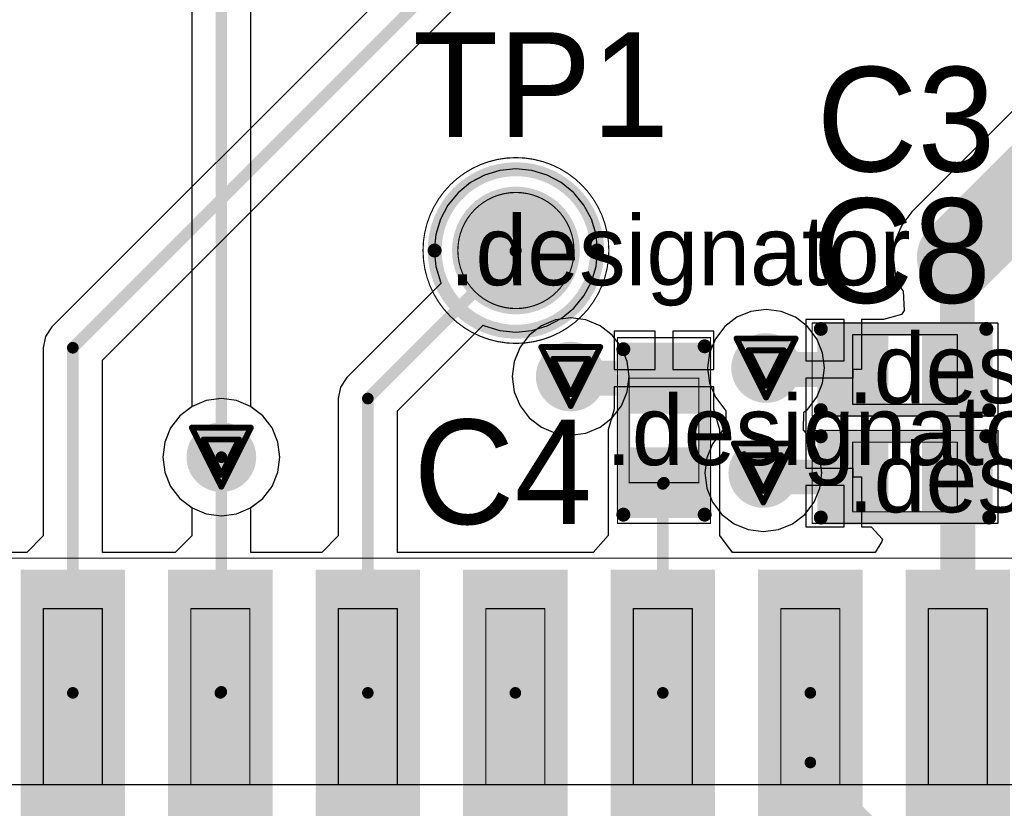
# Model space of a CAD drawing. Header units: millimetres. Extents: x 138 to 555, y 26 to 334.
# Tile 689 of 713: x 312.15 to 320.63, y 300.83 to 307.62. Entities that reach past the tile are written whole.
import ezdxf

# ---------------------------------------------------------------- set-up
doc = ezdxf.new("R2010")
doc.units = ezdxf.units.MM
for name, color, linetype in [('BottomLayer', 5, 'Continuous'), ('DrillDrawing', 1, 'Continuous'), ('Mechanical20', 56, 'Continuous'), ('Mechanical27', 56, 'Continuous'), ('MidLayer1', 16, 'Continuous'), ('MidLayer2', 76, 'Continuous'), ('MidLayer3', 90, 'Continuous'), ('MidLayer4', 156, 'Continuous'), ('MultiLayer', 9, 'Continuous'), ('TopLayer', 1, 'Continuous'), ('TopOverlay', 2, 'Continuous'), ('TopPaste', 8, 'Continuous'), ('TopSolder', 216, 'Continuous'), ('ViaHoleLayer', 16, 'Continuous')]:
    doc.layers.add(name, color=color, linetype=linetype)

# ---------------------------------------------------------------- blocks, each defined once
blk = doc.blocks.new('TP_SMD_1MM_550')
at = {"layer": 'Mechanical20'}
for points, const_width in [([(0.8, 0, 1), (-0.8, 0, 1)], 0.01), ([(-0.8025, 0, 1), (-0.7975, 0, 1)], 0.005), ([(0.7975, 0, 1), (0.8025, 0, 1)], 0.005)]:
    blk.add_lwpolyline(points, format="xyb", close=True, dxfattribs=dict(at, const_width=const_width))
at = {"layer": 'Mechanical27'}
for points, const_width in [([(0.5, 0, 1), (-0.5, 0, 1)], 0.01), ([(-0.5025, 0, 1), (-0.4975, 0, 1)], 0.005), ([(0.4975, 0, 1), (0.5025, 0, 1)], 0.005)]:
    blk.add_lwpolyline(points, format="xyb", close=True, dxfattribs=dict(at, const_width=const_width))
at = {"layer": 'TopLayer', "const_width": 0.5}
blk.add_lwpolyline([(-0.25, 0, 1), (0.25, 0, 1)], format="xyb", close=True, dxfattribs=at)
at = {"layer": 'TopOverlay'}
for points, const_width in [([(0.7, 0, 1), (-0.7, 0, 1)], 0.12), ([(-0.73, 0, 1), (-0.67, 0, 1)], 0.06), ([(0.67, 0, 1), (0.73, 0, 1)], 0.06)]:
    blk.add_lwpolyline(points, format="xyb", close=True, dxfattribs=dict(at, const_width=const_width))
at = {"layer": 'TopPaste', "const_width": 0.5}
blk.add_lwpolyline([(-0.25, 0, 1), (0.25, 0, 1)], format="xyb", close=True, dxfattribs=at)
at = {"layer": 'TopSolder', "const_width": 0.55}
blk.add_lwpolyline([(-0.275, 0, 1), (0.275, 0, 1)], format="xyb", close=True, dxfattribs=at)
blk = doc.blocks.new('C0402_829')
at = {"layer": 'Mechanical20', "const_width": 0.01}
for points in [[(-0.8, 0.4), (0.8, 0.4)], [(-0.8, 0.4), (-0.8, -0.4)], [(0.8, 0.4), (0.8, -0.4)], [(-0.8, -0.4), (0.8, -0.4)]]:
    blk.add_lwpolyline(points, dxfattribs=at)
at = {"layer": 'Mechanical20', "const_width": 0.005}
for points in [[(-0.8025, 0.4, 1), (-0.7975, 0.4, 1)], [(-0.8025, 0.4, 1), (-0.7975, 0.4, 1)], [(0.7975, 0.4, 1), (0.8025, 0.4, 1)], [(0.7975, 0.4, 1), (0.8025, 0.4, 1)], [(-0.8025, -0.4, 1), (-0.7975, -0.4, 1)], [(-0.8025, -0.4, 1), (-0.7975, -0.4, 1)], [(0.7975, -0.4, 1), (0.8025, -0.4, 1)], [(0.7975, -0.4, 1), (0.8025, -0.4, 1)]]:
    blk.add_lwpolyline(points, format="xyb", close=True, dxfattribs=at)
at = {"layer": 'Mechanical27', "const_width": 0.01}
for points in [[(-0.45, 0.3), (0.45, 0.3)], [(-0.45, 0.3), (-0.45, -0.3)], [(0.45, 0.3), (0.45, -0.3)], [(-0.45, -0.3), (0.45, -0.3)]]:
    blk.add_lwpolyline(points, dxfattribs=at)
at = {"layer": 'Mechanical27', "const_width": 0.005}
for points in [[(-0.4525, 0.3, 1), (-0.4475, 0.3, 1)], [(-0.4525, 0.3, 1), (-0.4475, 0.3, 1)], [(0.4475, 0.3, 1), (0.4525, 0.3, 1)], [(0.4475, 0.3, 1), (0.4525, 0.3, 1)], [(-0.4525, -0.3, 1), (-0.4475, -0.3, 1)], [(-0.4525, -0.3, 1), (-0.4475, -0.3, 1)], [(0.4475, -0.3, 1), (0.4525, -0.3, 1)], [(0.4475, -0.3, 1), (0.4525, -0.3, 1)]]:
    blk.add_lwpolyline(points, format="xyb", close=True, dxfattribs=at)
at = {"layer": 'TopLayer'}
for points in [[(-0.195, -0.28), (-0.195, 0.28), (-0.705, -0.28), (-0.705, 0.28)], [(0.705, -0.28), (0.705, 0.28), (0.195, -0.28), (0.195, 0.28)]]:
    blk.add_solid(points, dxfattribs=at)
at = {"layer": 'TopOverlay', "const_width": 0.12}
for points in [[(-0.725, 0.35), (0.7, 0.35)], [(-0.725, -0.35), (0.725, -0.35)]]:
    blk.add_lwpolyline(points, dxfattribs=at)
at = {"layer": 'TopOverlay', "const_width": 0.06}
for points in [[(-0.755, 0.35, 1), (-0.695, 0.35, 1)], [(0.67, 0.35, 1), (0.73, 0.35, 1)], [(-0.755, -0.35, 1), (-0.695, -0.35, 1)], [(0.695, -0.35, 1), (0.755, -0.35, 1)]]:
    blk.add_lwpolyline(points, format="xyb", close=True, dxfattribs=at)
at = {"layer": 'TopPaste'}
for points in [[(-0.195, -0.28), (-0.195, 0.28), (-0.705, -0.28), (-0.705, 0.28)], [(0.705, -0.28), (0.705, 0.28), (0.195, -0.28), (0.195, 0.28)]]:
    blk.add_solid(points, dxfattribs=at)
at = {"layer": 'TopSolder'}
for points in [[(-0.145, -0.33), (-0.145, 0.33), (-0.755, -0.33), (-0.755, 0.33)], [(0.755, -0.33), (0.755, 0.33), (0.145, -0.33), (0.145, 0.33)]]:
    blk.add_solid(points, dxfattribs=at)
blk = doc.blocks.new('C0402_831')
at = {"layer": 'Mechanical20', "const_width": 0.01}
for points in [[(-0.8, 0.4), (0.8, 0.4)], [(-0.8, -0.4), (-0.8, 0.4)], [(0.8, -0.4), (0.8, 0.4)], [(-0.8, -0.4), (0.8, -0.4)]]:
    blk.add_lwpolyline(points, dxfattribs=at)
at = {"layer": 'Mechanical20', "const_width": 0.005}
for points in [[(-0.8025, 0.4, 1), (-0.7975, 0.4, 1)], [(-0.8025, 0.4, 1), (-0.7975, 0.4, 1)], [(0.7975, 0.4, 1), (0.8025, 0.4, 1)], [(0.7975, 0.4, 1), (0.8025, 0.4, 1)], [(-0.8025, -0.4, 1), (-0.7975, -0.4, 1)], [(-0.8025, -0.4, 1), (-0.7975, -0.4, 1)], [(0.7975, -0.4, 1), (0.8025, -0.4, 1)], [(0.7975, -0.4, 1), (0.8025, -0.4, 1)]]:
    blk.add_lwpolyline(points, format="xyb", close=True, dxfattribs=at)
at = {"layer": 'Mechanical27', "const_width": 0.01}
for points in [[(-0.45, 0.3), (0.45, 0.3)], [(-0.45, -0.3), (-0.45, 0.3)], [(0.45, -0.3), (0.45, 0.3)], [(-0.45, -0.3), (0.45, -0.3)]]:
    blk.add_lwpolyline(points, dxfattribs=at)
at = {"layer": 'Mechanical27', "const_width": 0.005}
for points in [[(-0.4525, 0.3, 1), (-0.4475, 0.3, 1)], [(-0.4525, 0.3, 1), (-0.4475, 0.3, 1)], [(0.4475, 0.3, 1), (0.4525, 0.3, 1)], [(0.4475, 0.3, 1), (0.4525, 0.3, 1)], [(-0.4525, -0.3, 1), (-0.4475, -0.3, 1)], [(-0.4525, -0.3, 1), (-0.4475, -0.3, 1)], [(0.4475, -0.3, 1), (0.4525, -0.3, 1)], [(0.4475, -0.3, 1), (0.4525, -0.3, 1)]]:
    blk.add_lwpolyline(points, format="xyb", close=True, dxfattribs=at)
at = {"layer": 'TopLayer'}
for points in [[(-0.195, -0.28), (-0.195, 0.28), (-0.705, -0.28), (-0.705, 0.28)], [(0.705, -0.28), (0.705, 0.28), (0.195, -0.28), (0.195, 0.28)]]:
    blk.add_solid(points, dxfattribs=at)
at = {"layer": 'TopOverlay', "const_width": 0.12}
for points in [[(-0.725, 0.35), (0.7, 0.35)], [(-0.725, -0.35), (0.725, -0.35)]]:
    blk.add_lwpolyline(points, dxfattribs=at)
at = {"layer": 'TopOverlay', "const_width": 0.06}
for points in [[(-0.755, 0.35, 1), (-0.695, 0.35, 1)], [(0.67, 0.35, 1), (0.73, 0.35, 1)], [(-0.755, -0.35, 1), (-0.695, -0.35, 1)], [(0.695, -0.35, 1), (0.755, -0.35, 1)]]:
    blk.add_lwpolyline(points, format="xyb", close=True, dxfattribs=at)
at = {"layer": 'TopPaste'}
for points in [[(-0.195, -0.28), (-0.195, 0.28), (-0.705, -0.28), (-0.705, 0.28)], [(0.705, -0.28), (0.705, 0.28), (0.195, -0.28), (0.195, 0.28)]]:
    blk.add_solid(points, dxfattribs=at)
at = {"layer": 'TopSolder'}
for points in [[(-0.145, -0.33), (-0.145, 0.33), (-0.755, -0.33), (-0.755, 0.33)], [(0.755, -0.33), (0.755, 0.33), (0.145, -0.33), (0.145, 0.33)]]:
    blk.add_solid(points, dxfattribs=at)
blk = doc.blocks.new('C0402_832')
at = {"layer": 'Mechanical20', "const_width": 0.01}
for points in [[(-0.8, 0.4), (0.8, 0.4)], [(-0.8, -0.4), (-0.8, 0.4)], [(0.8, -0.4), (0.8, 0.4)], [(-0.8, -0.4), (0.8, -0.4)]]:
    blk.add_lwpolyline(points, dxfattribs=at)
at = {"layer": 'Mechanical20', "const_width": 0.005}
for points in [[(-0.8025, 0.4, 1), (-0.7975, 0.4, 1)], [(-0.8025, 0.4, 1), (-0.7975, 0.4, 1)], [(0.7975, 0.4, 1), (0.8025, 0.4, 1)], [(0.7975, 0.4, 1), (0.8025, 0.4, 1)], [(-0.8025, -0.4, 1), (-0.7975, -0.4, 1)], [(-0.8025, -0.4, 1), (-0.7975, -0.4, 1)], [(0.7975, -0.4, 1), (0.8025, -0.4, 1)], [(0.7975, -0.4, 1), (0.8025, -0.4, 1)]]:
    blk.add_lwpolyline(points, format="xyb", close=True, dxfattribs=at)
at = {"layer": 'Mechanical27', "const_width": 0.01}
for points in [[(-0.45, 0.3), (0.45, 0.3)], [(-0.45, -0.3), (-0.45, 0.3)], [(0.45, -0.3), (0.45, 0.3)], [(-0.45, -0.3), (0.45, -0.3)]]:
    blk.add_lwpolyline(points, dxfattribs=at)
at = {"layer": 'Mechanical27', "const_width": 0.005}
for points in [[(-0.4525, 0.3, 1), (-0.4475, 0.3, 1)], [(-0.4525, 0.3, 1), (-0.4475, 0.3, 1)], [(0.4475, 0.3, 1), (0.4525, 0.3, 1)], [(0.4475, 0.3, 1), (0.4525, 0.3, 1)], [(-0.4525, -0.3, 1), (-0.4475, -0.3, 1)], [(-0.4525, -0.3, 1), (-0.4475, -0.3, 1)], [(0.4475, -0.3, 1), (0.4525, -0.3, 1)], [(0.4475, -0.3, 1), (0.4525, -0.3, 1)]]:
    blk.add_lwpolyline(points, format="xyb", close=True, dxfattribs=at)
at = {"layer": 'TopLayer'}
for points in [[(-0.195, -0.28), (-0.195, 0.28), (-0.705, -0.28), (-0.705, 0.28)], [(0.705, -0.28), (0.705, 0.28), (0.195, -0.28), (0.195, 0.28)]]:
    blk.add_solid(points, dxfattribs=at)
at = {"layer": 'TopOverlay', "const_width": 0.12}
for points in [[(-0.725, 0.35), (0.7, 0.35)], [(-0.725, -0.35), (0.725, -0.35)]]:
    blk.add_lwpolyline(points, dxfattribs=at)
at = {"layer": 'TopOverlay', "const_width": 0.06}
for points in [[(-0.755, 0.35, 1), (-0.695, 0.35, 1)], [(0.67, 0.35, 1), (0.73, 0.35, 1)], [(-0.755, -0.35, 1), (-0.695, -0.35, 1)], [(0.695, -0.35, 1), (0.755, -0.35, 1)]]:
    blk.add_lwpolyline(points, format="xyb", close=True, dxfattribs=at)
at = {"layer": 'TopPaste'}
for points in [[(-0.195, -0.28), (-0.195, 0.28), (-0.705, -0.28), (-0.705, 0.28)], [(0.705, -0.28), (0.705, 0.28), (0.195, -0.28), (0.195, 0.28)]]:
    blk.add_solid(points, dxfattribs=at)
at = {"layer": 'TopSolder'}
for points in [[(-0.145, -0.33), (-0.145, 0.33), (-0.755, -0.33), (-0.755, 0.33)], [(0.755, -0.33), (0.755, 0.33), (0.145, -0.33), (0.145, 0.33)]]:
    blk.add_solid(points, dxfattribs=at)
blk = doc.blocks.new('ICC_SO28_18P10X7P60_P127_942')
at = {"layer": 'Mechanical20', "const_width": 0.01}
blk.add_lwpolyline([(8.6, -5.75), (-9.25, -5.75)], dxfattribs=at)
at = {"layer": 'Mechanical27', "const_width": 0.01}
for points in [[(9.05, -3.8), (-9.05, -3.8)], [(-2.159, -3.8), (-2.159, -5.315)], [(-1.651, -3.8), (-1.651, -5.315)], [(-0.889, -3.8), (-0.889, -5.315)], [(-0.381, -3.8), (-0.381, -5.315)], [(0.381, -3.8), (0.381, -5.315)], [(0.889, -3.8), (0.889, -5.315)], [(1.651, -3.8), (1.651, -5.315)], [(2.159, -3.8), (2.159, -5.315)], [(2.921, -3.8), (2.921, -5.315)], [(3.429, -3.8), (3.429, -5.315)], [(4.191, -3.8), (4.191, -5.315)], [(4.699, -3.8), (4.699, -5.315)], [(5.461, -3.8), (5.461, -5.315)], [(5.969, -3.8), (5.969, -5.315)], [(-1.651, -5.315), (-2.159, -5.315)], [(-0.381, -5.315), (-0.889, -5.315)], [(0.889, -5.315), (0.381, -5.315)], [(2.159, -5.315), (1.651, -5.315)], [(3.429, -5.315), (2.921, -5.315)], [(4.699, -5.315), (4.191, -5.315)], [(5.969, -5.315), (5.461, -5.315)]]:
    blk.add_lwpolyline(points, dxfattribs=at)
at = {"layer": 'Mechanical27', "const_width": 0.005}
for points in [[(-2.1615, -3.8, 1), (-2.1565, -3.8, 1)], [(-1.6535, -3.8, 1), (-1.6485, -3.8, 1)], [(-0.8915, -3.8, 1), (-0.8865, -3.8, 1)], [(-0.3835, -3.8, 1), (-0.3785, -3.8, 1)], [(0.3785, -3.8, 1), (0.3835, -3.8, 1)], [(0.8865, -3.8, 1), (0.8915, -3.8, 1)], [(1.6485, -3.8, 1), (1.6535, -3.8, 1)], [(2.1565, -3.8, 1), (2.1615, -3.8, 1)], [(2.9185, -3.8, 1), (2.9235, -3.8, 1)], [(3.4265, -3.8, 1), (3.4315, -3.8, 1)], [(4.1885, -3.8, 1), (4.1935, -3.8, 1)], [(4.6965, -3.8, 1), (4.7015, -3.8, 1)], [(5.4585, -3.8, 1), (5.4635, -3.8, 1)], [(5.9665, -3.8, 1), (5.9715, -3.8, 1)], [(-2.1615, -5.315, 1), (-2.1565, -5.315, 1)], [(-2.1615, -5.315, 1), (-2.1565, -5.315, 1)], [(-1.6535, -5.315, 1), (-1.6485, -5.315, 1)], [(-1.6535, -5.315, 1), (-1.6485, -5.315, 1)], [(-0.8915, -5.315, 1), (-0.8865, -5.315, 1)], [(-0.8915, -5.315, 1), (-0.8865, -5.315, 1)], [(-0.3835, -5.315, 1), (-0.3785, -5.315, 1)], [(-0.3835, -5.315, 1), (-0.3785, -5.315, 1)], [(0.3785, -5.315, 1), (0.3835, -5.315, 1)], [(0.3785, -5.315, 1), (0.3835, -5.315, 1)], [(0.8865, -5.315, 1), (0.8915, -5.315, 1)], [(0.8865, -5.315, 1), (0.8915, -5.315, 1)], [(1.6485, -5.315, 1), (1.6535, -5.315, 1)], [(1.6485, -5.315, 1), (1.6535, -5.315, 1)], [(2.1565, -5.315, 1), (2.1615, -5.315, 1)], [(2.1565, -5.315, 1), (2.1615, -5.315, 1)], [(2.9185, -5.315, 1), (2.9235, -5.315, 1)], [(2.9185, -5.315, 1), (2.9235, -5.315, 1)], [(3.4265, -5.315, 1), (3.4315, -5.315, 1)], [(3.4265, -5.315, 1), (3.4315, -5.315, 1)], [(4.1885, -5.315, 1), (4.1935, -5.315, 1)], [(4.1885, -5.315, 1), (4.1935, -5.315, 1)], [(4.6965, -5.315, 1), (4.7015, -5.315, 1)], [(4.6965, -5.315, 1), (4.7015, -5.315, 1)], [(5.4585, -5.315, 1), (5.4635, -5.315, 1)], [(5.4585, -5.315, 1), (5.4635, -5.315, 1)], [(5.9665, -5.315, 1), (5.9715, -5.315, 1)], [(5.9665, -5.315, 1), (5.9715, -5.315, 1)]]:
    blk.add_lwpolyline(points, format="xyb", close=True, dxfattribs=at)
at = {"layer": 'TopLayer'}
for points in [[(-1.505, -5.6), (-1.505, -3.58), (-2.305, -5.6), (-2.305, -3.58)], [(-0.235, -5.6), (-0.235, -3.58), (-1.035, -5.6), (-1.035, -3.58)], [(1.035, -5.6), (1.035, -3.58), (0.235, -5.6), (0.235, -3.58)], [(2.305, -5.6), (2.305, -3.58), (1.505, -5.6), (1.505, -3.58)], [(3.575, -5.6), (3.575, -3.58), (2.775, -5.6), (2.775, -3.58)], [(4.845, -5.6), (4.845, -3.58), (4.045, -5.6), (4.045, -3.58)], [(6.115, -5.6), (6.115, -3.58), (5.315, -5.6), (5.315, -3.58)]]:
    blk.add_solid(points, dxfattribs=at)
at = {"layer": 'TopPaste'}
for points in [[(-1.505, -5.6), (-1.505, -3.58), (-2.305, -5.6), (-2.305, -3.58)], [(-0.235, -5.6), (-0.235, -3.58), (-1.035, -5.6), (-1.035, -3.58)], [(1.035, -5.6), (1.035, -3.58), (0.235, -5.6), (0.235, -3.58)], [(2.305, -5.6), (2.305, -3.58), (1.505, -5.6), (1.505, -3.58)], [(3.575, -5.6), (3.575, -3.58), (2.775, -5.6), (2.775, -3.58)], [(4.845, -5.6), (4.845, -3.58), (4.045, -5.6), (4.045, -3.58)], [(6.115, -5.6), (6.115, -3.58), (5.315, -5.6), (5.315, -3.58)]]:
    blk.add_solid(points, dxfattribs=at)
at = {"layer": 'TopSolder'}
for points in [[(-1.455, -5.65), (-1.455, -3.53), (-2.355, -5.65), (-2.355, -3.53)], [(-0.185, -5.65), (-0.185, -3.53), (-1.085, -5.65), (-1.085, -3.53)], [(1.085, -5.65), (1.085, -3.53), (0.185, -5.65), (0.185, -3.53)], [(2.355, -5.65), (2.355, -3.53), (1.455, -5.65), (1.455, -3.53)], [(3.625, -5.65), (3.625, -3.53), (2.725, -5.65), (2.725, -3.53)], [(4.895, -5.65), (4.895, -3.53), (3.995, -5.65), (3.995, -3.53)], [(6.165, -5.65), (6.165, -3.53), (5.265, -5.65), (5.265, -3.53)]]:
    blk.add_solid(points, dxfattribs=at)

msp = doc.modelspace()

# ---------------------------------------------------------------- linework, layer by layer
at = {"layer": 'BottomLayer'}
for p, q in [((313.6293, 309.1024), (313.6293, 304.2872)), ((314.1391, 304.2872), (314.1391, 309.1024)), ((313.6293, 304.2872), (313.5276, 304.2091)), ((314.2408, 304.2091), (314.1391, 304.2872)), ((313.5276, 304.2091), (313.4475, 304.1047)), ((314.321, 304.1047), (314.2408, 304.2091)), ((313.4475, 304.1047), (313.3971, 303.983)), ((314.3714, 303.983), (314.321, 304.1047)), ((313.3971, 303.983), (313.3799, 303.8525)), ((314.3886, 303.8525), (314.3714, 303.983)), ((313.3799, 303.8525), (313.3971, 303.722)), ((314.3714, 303.722), (314.3886, 303.8525)), ((313.3971, 303.722), (313.4475, 303.6004)), ((314.321, 303.6004), (314.3714, 303.722)), ((313.4475, 303.6004), (313.5276, 303.4959)), ((314.2408, 303.4959), (314.321, 303.6004)), ((313.5276, 303.4959), (313.6321, 303.4158)), ((314.1364, 303.4158), (314.2408, 303.4959)), ((313.6321, 303.4158), (313.7537, 303.3654)), ((314.0148, 303.3654), (314.1364, 303.4158)), ((313.7537, 303.3654), (313.8842, 303.3482)), ((313.8842, 303.3482), (314.0148, 303.3654))]:
    msp.add_line(p, q, dxfattribs=at)
at = {"layer": 'BottomLayer', "const_width": 0.1}
msp.add_lwpolyline([(313.8842, 303.8525), (313.8842, 310.0636)], dxfattribs=at)
at = {"layer": 'BottomLayer'}
for points, const_width in [([(318.4244, 304.6205, 1), (318.7244, 304.6205, 1)], 0.3), ([(316.7425, 304.547, 1), (317.0425, 304.547, 1)], 0.3), ([(313.7342, 303.8525, 1), (314.0342, 303.8525, 1)], 0.3), ([(318.4004, 303.7162, 1), (318.7004, 303.7162, 1)], 0.3), ([(313.8592, 303.8525, 1), (313.9092, 303.8525, 1)], 0.05)]:
    msp.add_lwpolyline(points, format="xyb", close=True, dxfattribs=dict(at, const_width=const_width))
at = {"layer": 'DrillDrawing', "const_width": 0.0508}
for points in [[(318.3204, 304.8745), (318.8284, 304.8745)], [(318.3204, 304.8745), (318.5744, 304.3665)], [(318.5744, 304.3665), (318.8284, 304.8745)], [(316.6385, 304.801), (317.1465, 304.801)], [(316.6385, 304.801), (316.8925, 304.293)], [(316.8925, 304.293), (317.1465, 304.801)], [(318.422, 304.7729), (318.7268, 304.7729)], [(318.422, 304.7729), (318.5744, 304.4681)], [(318.5744, 304.4681), (318.7268, 304.7729)], [(316.7401, 304.6994), (317.0449, 304.6994)], [(316.7401, 304.6994), (316.8925, 304.3946)], [(316.8925, 304.3946), (317.0449, 304.6994)], [(313.6302, 304.1065), (314.1382, 304.1065)], [(313.6302, 304.1065), (313.8842, 303.5985)], [(313.8842, 303.5985), (314.1382, 304.1065)], [(313.7318, 304.0049), (314.0366, 304.0049)], [(313.7318, 304.0049), (313.8842, 303.7001)], [(313.8842, 303.7001), (314.0366, 304.0049)], [(318.2964, 303.9702), (318.8044, 303.9702)], [(318.2964, 303.9702), (318.5504, 303.4622)], [(318.5504, 303.4622), (318.8044, 303.9702)], [(318.398, 303.8686), (318.7028, 303.8686)], [(318.398, 303.8686), (318.5504, 303.5638)], [(318.5504, 303.5638), (318.7028, 303.8686)]]:
    msp.add_lwpolyline(points, dxfattribs=at)
at = {"layer": 'DrillDrawing', "const_width": 0.0254}
for points in [[(318.3077, 304.8745, 1), (318.3331, 304.8745, 1)], [(318.3077, 304.8745, 1), (318.3331, 304.8745, 1)], [(318.8157, 304.8745, 1), (318.8411, 304.8745, 1)], [(318.8157, 304.8745, 1), (318.8411, 304.8745, 1)], [(316.6258, 304.801, 1), (316.6512, 304.801, 1)], [(316.6258, 304.801, 1), (316.6512, 304.801, 1)], [(317.1338, 304.801, 1), (317.1592, 304.801, 1)], [(317.1338, 304.801, 1), (317.1592, 304.801, 1)], [(318.4093, 304.7729, 1), (318.4347, 304.7729, 1)], [(318.4093, 304.7729, 1), (318.4347, 304.7729, 1)], [(318.7141, 304.7729, 1), (318.7395, 304.7729, 1)], [(318.7141, 304.7729, 1), (318.7395, 304.7729, 1)], [(316.7274, 304.6994, 1), (316.7528, 304.6994, 1)], [(316.7274, 304.6994, 1), (316.7528, 304.6994, 1)], [(317.0322, 304.6994, 1), (317.0576, 304.6994, 1)], [(317.0322, 304.6994, 1), (317.0576, 304.6994, 1)], [(318.5617, 304.4681, 1), (318.5871, 304.4681, 1)], [(318.5617, 304.4681, 1), (318.5871, 304.4681, 1)], [(316.8798, 304.3946, 1), (316.9052, 304.3946, 1)], [(316.8798, 304.3946, 1), (316.9052, 304.3946, 1)], [(318.5617, 304.3665, 1), (318.5871, 304.3665, 1)], [(318.5617, 304.3665, 1), (318.5871, 304.3665, 1)], [(316.8798, 304.293, 1), (316.9052, 304.293, 1)], [(316.8798, 304.293, 1), (316.9052, 304.293, 1)], [(313.6175, 304.1065, 1), (313.6429, 304.1065, 1)], [(313.6175, 304.1065, 1), (313.6429, 304.1065, 1)], [(314.1255, 304.1065, 1), (314.1509, 304.1065, 1)], [(314.1255, 304.1065, 1), (314.1509, 304.1065, 1)], [(313.7191, 304.0049, 1), (313.7445, 304.0049, 1)], [(313.7191, 304.0049, 1), (313.7445, 304.0049, 1)], [(314.0239, 304.0049, 1), (314.0493, 304.0049, 1)], [(314.0239, 304.0049, 1), (314.0493, 304.0049, 1)], [(318.2837, 303.9702, 1), (318.3091, 303.9702, 1)], [(318.2837, 303.9702, 1), (318.3091, 303.9702, 1)], [(318.7917, 303.9702, 1), (318.8171, 303.9702, 1)], [(318.7917, 303.9702, 1), (318.8171, 303.9702, 1)], [(318.3853, 303.8686, 1), (318.4107, 303.8686, 1)], [(318.3853, 303.8686, 1), (318.4107, 303.8686, 1)], [(318.6901, 303.8686, 1), (318.7155, 303.8686, 1)], [(318.6901, 303.8686, 1), (318.7155, 303.8686, 1)], [(313.8715, 303.7001, 1), (313.8969, 303.7001, 1)], [(313.8715, 303.7001, 1), (313.8969, 303.7001, 1)], [(313.8715, 303.5985, 1), (313.8969, 303.5985, 1)], [(313.8715, 303.5985, 1), (313.8969, 303.5985, 1)], [(318.5377, 303.5638, 1), (318.5631, 303.5638, 1)], [(318.5377, 303.5638, 1), (318.5631, 303.5638, 1)], [(318.5377, 303.4622, 1), (318.5631, 303.4622, 1)], [(318.5377, 303.4622, 1), (318.5631, 303.4622, 1)]]:
    msp.add_lwpolyline(points, format="xyb", close=True, dxfattribs=at)
at = {"layer": 'MidLayer1'}
for p, q in [((318.4439, 305.1076), (318.3223, 305.0572)), ((318.5744, 305.1248), (318.4439, 305.1076)), ((318.7049, 305.1076), (318.5744, 305.1248)), ((318.8266, 305.0572), (318.7049, 305.1076)), ((316.7619, 305.0341), (316.6403, 304.9837)), ((316.8925, 305.0513), (316.7619, 305.0341)), ((317.023, 305.0341), (316.8925, 305.0513)), ((317.1446, 304.9837), (317.023, 305.0341)), ((318.3223, 305.0572), (318.2178, 304.9771)), ((318.931, 304.9771), (318.8266, 305.0572)), ((316.6403, 304.9837), (316.5359, 304.9036)), ((317.2491, 304.9036), (317.1446, 304.9837)), ((318.2178, 304.9771), (318.1377, 304.8726)), ((319.0112, 304.8726), (318.931, 304.9771)), ((316.5359, 304.9036), (316.4557, 304.7991)), ((317.3292, 304.7991), (317.2491, 304.9036)), ((318.1377, 304.8726), (318.0873, 304.751)), ((319.0615, 304.751), (319.0112, 304.8726)), ((316.4557, 304.7991), (316.4053, 304.6775)), ((317.3796, 304.6775), (317.3292, 304.7991)), ((318.0873, 304.751), (318.0701, 304.6205)), ((319.0787, 304.6205), (319.0615, 304.751)), ((316.4053, 304.6775), (316.3881, 304.547)), ((317.3968, 304.547), (317.3796, 304.6775)), ((318.0701, 304.6205), (318.0873, 304.4899)), ((319.0615, 304.4899), (319.0787, 304.6205)), ((316.3881, 304.547), (316.4053, 304.4165)), ((317.3796, 304.4165), (317.3968, 304.547)), ((318.0873, 304.4899), (318.1377, 304.3683)), ((319.0112, 304.3683), (319.0615, 304.4899)), ((313.8842, 304.3568), (313.7537, 304.3396)), ((314.0148, 304.3396), (313.8842, 304.3568)), ((316.4053, 304.4165), (316.4557, 304.2948)), ((317.3292, 304.2948), (317.3796, 304.4165)), ((318.1377, 304.3683), (318.2178, 304.2639)), ((318.931, 304.2639), (319.0112, 304.3683)), ((313.6321, 304.2893), (313.5276, 304.2091)), ((313.7537, 304.3396), (313.6321, 304.2893)), ((314.1364, 304.2893), (314.0148, 304.3396)), ((314.2408, 304.2091), (314.1364, 304.2893)), ((316.4557, 304.2948), (316.5359, 304.1904)), ((317.2491, 304.1904), (317.3292, 304.2948)), ((318.2178, 304.2639), (318.2284, 304.2557)), ((318.8989, 304.2392), (318.931, 304.2639)), ((313.5276, 304.2091), (313.4475, 304.1047)), ((314.321, 304.1047), (314.2408, 304.2091)), ((316.5359, 304.1904), (316.6403, 304.1102)), ((317.1446, 304.1102), (317.2491, 304.1904)), ((318.2284, 304.2557), (318.226, 304.0975)), ((318.8964, 304.081), (318.8989, 304.2392)), ((313.4475, 304.1047), (313.3971, 303.983)), ((314.3714, 303.983), (314.321, 304.1047)), ((316.6403, 304.1102), (316.7619, 304.0598)), ((317.023, 304.0598), (317.1446, 304.1102)), ((318.226, 304.0975), (318.1938, 304.0728)), ((316.7619, 304.0598), (316.8925, 304.0427)), ((316.8925, 304.0427), (317.023, 304.0598)), ((318.1938, 304.0728), (318.1137, 303.9684)), ((318.907, 304.0728), (318.8964, 304.081)), ((318.9872, 303.9684), (318.907, 304.0728)), ((313.3971, 303.983), (313.3799, 303.8525)), ((314.3886, 303.8525), (314.3714, 303.983)), ((318.1137, 303.9684), (318.0633, 303.8468)), ((319.0375, 303.8468), (318.9872, 303.9684)), ((313.3799, 303.8525), (313.3971, 303.722)), ((314.3714, 303.722), (314.3886, 303.8525)), ((318.0633, 303.8468), (318.0461, 303.7162)), ((319.0547, 303.7162), (319.0375, 303.8468)), ((313.3971, 303.722), (313.4475, 303.6004)), ((314.321, 303.6004), (314.3714, 303.722)), ((318.0461, 303.7162), (318.0633, 303.5857)), ((319.0375, 303.5857), (319.0547, 303.7162)), ((313.4475, 303.6004), (313.5276, 303.4959)), ((314.2408, 303.4959), (314.321, 303.6004)), ((318.0633, 303.5857), (318.1137, 303.4641)), ((318.9872, 303.4641), (319.0375, 303.5857)), ((313.5276, 303.4959), (313.6321, 303.4158)), ((314.1364, 303.4158), (314.2408, 303.4959)), ((313.6321, 303.4158), (313.7537, 303.3654)), ((314.0148, 303.3654), (314.1364, 303.4158)), ((318.1137, 303.4641), (318.1938, 303.3596)), ((318.907, 303.3596), (318.9872, 303.4641)), ((313.7537, 303.3654), (313.8842, 303.3482)), ((313.8842, 303.3482), (314.0148, 303.3654)), ((318.1938, 303.3596), (318.2983, 303.2795)), ((318.8026, 303.2795), (318.907, 303.3596)), ((318.2983, 303.2795), (318.4199, 303.2291)), ((318.6809, 303.2291), (318.8026, 303.2795)), ((318.4199, 303.2291), (318.5504, 303.2119)), ((318.5504, 303.2119), (318.6809, 303.2291))]:
    msp.add_line(p, q, dxfattribs=at)
at = {"layer": 'MidLayer1', "const_width": 0.3}
for points in [[(318.4244, 304.6205, 1), (318.7244, 304.6205, 1)], [(316.7425, 304.547, 1), (317.0425, 304.547, 1)], [(313.7342, 303.8525, 1), (314.0342, 303.8525, 1)], [(318.4004, 303.7162, 1), (318.7004, 303.7162, 1)]]:
    msp.add_lwpolyline(points, format="xyb", close=True, dxfattribs=at)
at = {"layer": 'MidLayer2'}
for p, q in [((313.8842, 304.3568), (313.7537, 304.3396)), ((314.0148, 304.3396), (313.8842, 304.3568)), ((313.6321, 304.2893), (313.5276, 304.2091)), ((313.7537, 304.3396), (313.6321, 304.2893)), ((314.1364, 304.2893), (314.0148, 304.3396)), ((314.2408, 304.2091), (314.1364, 304.2893)), ((313.5276, 304.2091), (313.4475, 304.1047)), ((314.321, 304.1047), (314.2408, 304.2091)), ((313.4475, 304.1047), (313.3971, 303.983)), ((314.3714, 303.983), (314.321, 304.1047)), ((313.3971, 303.983), (313.3799, 303.8525)), ((314.3886, 303.8525), (314.3714, 303.983)), ((313.3799, 303.8525), (313.3971, 303.722)), ((314.3714, 303.722), (314.3886, 303.8525)), ((313.3971, 303.722), (313.4475, 303.6004)), ((314.321, 303.6004), (314.3714, 303.722)), ((313.4475, 303.6004), (313.5276, 303.4959)), ((314.2408, 303.4959), (314.321, 303.6004)), ((313.5276, 303.4959), (313.6321, 303.4158)), ((314.1364, 303.4158), (314.2408, 303.4959)), ((313.6321, 303.4158), (313.7537, 303.3654)), ((314.0148, 303.3654), (314.1364, 303.4158)), ((313.7537, 303.3654), (313.8842, 303.3482)), ((313.8842, 303.3482), (314.0148, 303.3654))]:
    msp.add_line(p, q, dxfattribs=at)
at = {"layer": 'MidLayer2', "const_width": 0.3}
for points in [[(318.4244, 304.6205, 1), (318.7244, 304.6205, 1)], [(316.7425, 304.547, 1), (317.0425, 304.547, 1)], [(313.7342, 303.8525, 1), (314.0342, 303.8525, 1)], [(318.4004, 303.7162, 1), (318.7004, 303.7162, 1)]]:
    msp.add_lwpolyline(points, format="xyb", close=True, dxfattribs=at)
at = {"layer": 'MidLayer3'}
for p, q in [((313.8842, 304.3568), (313.7537, 304.3396)), ((314.0148, 304.3396), (313.8842, 304.3568)), ((313.6321, 304.2893), (313.5276, 304.2091)), ((313.7537, 304.3396), (313.6321, 304.2893)), ((314.1364, 304.2893), (314.0148, 304.3396)), ((314.2408, 304.2091), (314.1364, 304.2893)), ((313.5276, 304.2091), (313.4475, 304.1047)), ((314.321, 304.1047), (314.2408, 304.2091)), ((313.4475, 304.1047), (313.3971, 303.983)), ((314.3714, 303.983), (314.321, 304.1047)), ((313.3971, 303.983), (313.3799, 303.8525)), ((314.3886, 303.8525), (314.3714, 303.983)), ((313.3799, 303.8525), (313.3971, 303.722)), ((314.3714, 303.722), (314.3886, 303.8525)), ((313.3971, 303.722), (313.4475, 303.6004)), ((314.321, 303.6004), (314.3714, 303.722)), ((313.4475, 303.6004), (313.5276, 303.4959)), ((314.2408, 303.4959), (314.321, 303.6004)), ((313.5276, 303.4959), (313.6321, 303.4158)), ((314.1364, 303.4158), (314.2408, 303.4959)), ((313.6321, 303.4158), (313.7537, 303.3654)), ((314.0148, 303.3654), (314.1364, 303.4158)), ((313.7537, 303.3654), (313.8842, 303.3482)), ((313.8842, 303.3482), (314.0148, 303.3654))]:
    msp.add_line(p, q, dxfattribs=at)
at = {"layer": 'MidLayer3', "const_width": 0.3}
for points in [[(318.4244, 304.6205, 1), (318.7244, 304.6205, 1)], [(316.7425, 304.547, 1), (317.0425, 304.547, 1)], [(313.7342, 303.8525, 1), (314.0342, 303.8525, 1)], [(318.4004, 303.7162, 1), (318.7004, 303.7162, 1)]]:
    msp.add_lwpolyline(points, format="xyb", close=True, dxfattribs=at)
at = {"layer": 'MidLayer4'}
for p, q in [((318.4439, 305.1076), (318.3223, 305.0572)), ((318.5744, 305.1248), (318.4439, 305.1076)), ((318.7049, 305.1076), (318.5744, 305.1248)), ((318.8266, 305.0572), (318.7049, 305.1076)), ((316.7619, 305.0341), (316.6403, 304.9837)), ((316.8925, 305.0513), (316.7619, 305.0341)), ((317.023, 305.0341), (316.8925, 305.0513)), ((317.1446, 304.9837), (317.023, 305.0341)), ((318.3223, 305.0572), (318.2178, 304.9771)), ((318.931, 304.9771), (318.8266, 305.0572)), ((316.6403, 304.9837), (316.5359, 304.9036)), ((317.2491, 304.9036), (317.1446, 304.9837)), ((318.2178, 304.9771), (318.1377, 304.8726)), ((319.0112, 304.8726), (318.931, 304.9771)), ((316.5359, 304.9036), (316.4557, 304.7991)), ((317.3292, 304.7991), (317.2491, 304.9036)), ((318.1377, 304.8726), (318.0873, 304.751)), ((319.0615, 304.751), (319.0112, 304.8726)), ((316.4557, 304.7991), (316.4053, 304.6775)), ((317.3796, 304.6775), (317.3292, 304.7991)), ((318.0873, 304.751), (318.0701, 304.6205)), ((319.0787, 304.6205), (319.0615, 304.751)), ((316.4053, 304.6775), (316.3881, 304.547)), ((317.3968, 304.547), (317.3796, 304.6775)), ((318.0701, 304.6205), (318.0873, 304.4899)), ((319.0615, 304.4899), (319.0787, 304.6205)), ((316.3881, 304.547), (316.4053, 304.4165)), ((317.3796, 304.4165), (317.3968, 304.547)), ((318.0873, 304.4899), (318.1377, 304.3683)), ((319.0112, 304.3683), (319.0615, 304.4899)), ((313.8842, 304.3568), (313.7537, 304.3396)), ((314.0148, 304.3396), (313.8842, 304.3568)), ((316.4053, 304.4165), (316.4557, 304.2948)), ((317.3292, 304.2948), (317.3796, 304.4165)), ((318.1377, 304.3683), (318.2178, 304.2639)), ((318.931, 304.2639), (319.0112, 304.3683)), ((313.6321, 304.2893), (313.5276, 304.2091)), ((313.7537, 304.3396), (313.6321, 304.2893)), ((314.1364, 304.2893), (314.0148, 304.3396)), ((314.2408, 304.2091), (314.1364, 304.2893)), ((316.4557, 304.2948), (316.5359, 304.1904)), ((317.2491, 304.1904), (317.3292, 304.2948)), ((318.2178, 304.2639), (318.2284, 304.2557)), ((318.8989, 304.2392), (318.931, 304.2639)), ((313.5276, 304.2091), (313.4475, 304.1047)), ((314.321, 304.1047), (314.2408, 304.2091)), ((316.5359, 304.1904), (316.6403, 304.1102)), ((317.1446, 304.1102), (317.2491, 304.1904)), ((318.2284, 304.2557), (318.226, 304.0975)), ((318.8964, 304.081), (318.8989, 304.2392)), ((313.4475, 304.1047), (313.3971, 303.983)), ((314.3714, 303.983), (314.321, 304.1047)), ((316.6403, 304.1102), (316.7619, 304.0598)), ((317.023, 304.0598), (317.1446, 304.1102)), ((318.226, 304.0975), (318.1938, 304.0728)), ((316.7619, 304.0598), (316.8925, 304.0427)), ((316.8925, 304.0427), (317.023, 304.0598)), ((318.1938, 304.0728), (318.1137, 303.9684)), ((318.907, 304.0728), (318.8964, 304.081)), ((318.9872, 303.9684), (318.907, 304.0728)), ((313.3971, 303.983), (313.3799, 303.8525)), ((314.3886, 303.8525), (314.3714, 303.983)), ((318.1137, 303.9684), (318.0633, 303.8468)), ((319.0375, 303.8468), (318.9872, 303.9684)), ((313.3799, 303.8525), (313.3971, 303.722)), ((314.3714, 303.722), (314.3886, 303.8525)), ((318.0633, 303.8468), (318.0461, 303.7162)), ((319.0547, 303.7162), (319.0375, 303.8468)), ((313.3971, 303.722), (313.4475, 303.6004)), ((314.321, 303.6004), (314.3714, 303.722)), ((318.0461, 303.7162), (318.0633, 303.5857)), ((319.0375, 303.5857), (319.0547, 303.7162)), ((313.4475, 303.6004), (313.5276, 303.4959)), ((314.2408, 303.4959), (314.321, 303.6004)), ((318.0633, 303.5857), (318.1137, 303.4641)), ((318.9872, 303.4641), (319.0375, 303.5857)), ((313.5276, 303.4959), (313.6321, 303.4158)), ((314.1364, 303.4158), (314.2408, 303.4959)), ((313.6321, 303.4158), (313.7537, 303.3654)), ((314.0148, 303.3654), (314.1364, 303.4158)), ((318.1137, 303.4641), (318.1938, 303.3596)), ((318.907, 303.3596), (318.9872, 303.4641)), ((313.7537, 303.3654), (313.8842, 303.3482)), ((313.8842, 303.3482), (314.0148, 303.3654)), ((318.1938, 303.3596), (318.2983, 303.2795)), ((318.8026, 303.2795), (318.907, 303.3596)), ((318.2983, 303.2795), (318.4199, 303.2291)), ((318.6809, 303.2291), (318.8026, 303.2795)), ((318.4199, 303.2291), (318.5504, 303.2119)), ((318.5504, 303.2119), (318.6809, 303.2291))]:
    msp.add_line(p, q, dxfattribs=at)
at = {"layer": 'MidLayer4', "const_width": 0.3}
for points in [[(318.4244, 304.6205, 1), (318.7244, 304.6205, 1)], [(316.7425, 304.547, 1), (317.0425, 304.547, 1)], [(313.7342, 303.8525, 1), (314.0342, 303.8525, 1)], [(318.4004, 303.7162, 1), (318.7004, 303.7162, 1)]]:
    msp.add_lwpolyline(points, format="xyb", close=True, dxfattribs=at)
at = {"layer": 'MultiLayer', "const_width": 0.3}
for points in [[(318.4244, 304.6205, 1), (318.7244, 304.6205, 1)], [(316.7425, 304.547, 1), (317.0425, 304.547, 1)], [(313.7342, 303.8525, 1), (314.0342, 303.8525, 1)], [(318.4004, 303.7162, 1), (318.7004, 303.7162, 1)]]:
    msp.add_lwpolyline(points, format="xyb", close=True, dxfattribs=at)
at = {"layer": 'TopLayer'}
for p, q in [((315.98, 308.5299), (312.4252, 304.9751)), ((312.8603, 304.6893), (316.3405, 308.1694)), ((320.7873, 306.9233), (319.8306, 305.9666)), ((316.2832, 306.3223), (316.1513, 306.2822)), ((316.4205, 306.3358), (316.2832, 306.3223)), ((316.5577, 306.3223), (316.4205, 306.3358)), ((316.6896, 306.2822), (316.5577, 306.3223)), ((316.0297, 306.2172), (315.9231, 306.1298)), ((316.1513, 306.2822), (316.0297, 306.2172)), ((316.8112, 306.2172), (316.6896, 306.2822)), ((316.9178, 306.1298), (316.8112, 306.2172)), ((315.9231, 306.1298), (315.8356, 306.0232)), ((317.0053, 306.0232), (316.9178, 306.1298)), ((315.8356, 306.0232), (315.7706, 305.9016)), ((317.0703, 305.9016), (317.0053, 306.0232)), ((319.8306, 305.9666), (319.7424, 305.8517)), ((315.7706, 305.9016), (315.7306, 305.7696)), ((317.1103, 305.7696), (317.0703, 305.9016)), ((319.7424, 305.8517), (319.687, 305.7179)), ((315.7306, 305.7696), (315.7171, 305.6324)), ((317.1238, 305.6324), (317.1103, 305.7696)), ((319.687, 305.7179), (319.6681, 305.5744)), ((315.7171, 305.6324), (315.7306, 305.4952)), ((317.1103, 305.4952), (317.1238, 305.6324)), ((319.6681, 305.5744), (319.687, 305.4308)), ((315.7306, 305.4952), (315.7706, 305.3632)), ((317.0703, 305.3632), (317.1103, 305.4952)), ((315.7706, 305.3632), (315.7776, 305.3501)), ((317.0053, 305.2416), (317.0703, 305.3632)), ((319.687, 305.4308), (319.7424, 305.297)), ((315.7776, 305.3501), (314.9652, 304.5376)), ((319.7424, 305.297), (319.7536, 305.2825)), ((319.7536, 305.2825), (319.7636, 305.117)), ((316.9178, 305.135), (317.0053, 305.2416)), ((316.8112, 305.0475), (316.9178, 305.135)), ((319.7636, 305.117), (319.7408, 305.082)), ((316.6896, 304.9825), (316.8112, 305.0475)), ((319.2454, 305.0374), (318.9155, 305.0374)), ((318.9155, 305.0374), (318.9155, 304.6824)), ((319.2454, 304.6824), (319.2454, 305.0374)), ((319.5862, 305.0374), (319.3954, 305.0374)), ((319.3954, 305.0374), (319.3954, 304.6074)), ((319.739, 305.08), (319.5862, 305.0374)), ((319.7408, 305.082), (319.739, 305.08)), ((312.4252, 304.9751), (312.3699, 304.8924)), ((315.4004, 304.2518), (316.1381, 304.9896)), ((316.1381, 304.9896), (316.1513, 304.9825)), ((316.1513, 304.9825), (316.2832, 304.9425)), ((316.2832, 304.9425), (316.4205, 304.929)), ((316.4205, 304.929), (316.5577, 304.9425)), ((316.5577, 304.9425), (316.6896, 304.9825)), ((317.6205, 304.9374), (317.2655, 304.9374)), ((317.2655, 304.9374), (317.2655, 304.6074)), ((317.6205, 304.6074), (317.6205, 304.9374)), ((318.1255, 304.9374), (317.7705, 304.9374)), ((317.7705, 304.9374), (317.7705, 304.6074)), ((318.1255, 304.6074), (318.1255, 304.9374)), ((312.3699, 304.8924), (312.3505, 304.7949)), ((312.3505, 304.7949), (312.3505, 303.1738)), ((312.8603, 303.0324), (312.8603, 304.6893)), ((318.9155, 304.6824), (319.2454, 304.6824)), ((317.2655, 304.6074), (317.6205, 304.6074)), ((317.7705, 304.6074), (318.1255, 304.6074)), ((319.3954, 304.6074), (319.3204, 304.6074)), ((319.3204, 304.6074), (319.3204, 304.5324)), ((314.9652, 304.5376), (314.91, 304.4549)), ((319.3204, 304.5324), (318.9155, 304.5324)), ((318.9155, 304.5324), (318.9155, 304.3124)), ((314.91, 304.4549), (314.8906, 304.3574)), ((317.6955, 304.4574), (317.2655, 304.4574)), ((317.2655, 304.4574), (317.2655, 304.2667)), ((318.1255, 304.4574), (317.6955, 304.4574)), ((318.1255, 304.2667), (318.1255, 304.4574)), ((313.8842, 304.3568), (313.7537, 304.3396)), ((314.0148, 304.3396), (313.8842, 304.3568)), ((314.8906, 304.3574), (314.8906, 303.1738)), ((313.6321, 304.2893), (313.5276, 304.2091)), ((313.7537, 304.3396), (313.6321, 304.2893)), ((314.1364, 304.2893), (314.0148, 304.3396)), ((314.2408, 304.2091), (314.1364, 304.2893)), ((317.2655, 304.2667), (317.2155, 304.0874)), ((318.1755, 304.0874), (318.1255, 304.2667)), ((318.9155, 304.3124), (318.9155, 304.1774)), ((313.5276, 304.2091), (313.4475, 304.1047)), ((314.321, 304.1047), (314.2408, 304.2091)), ((315.4004, 303.0324), (315.4004, 304.2518)), ((318.9155, 304.1774), (318.9155, 303.9774)), ((313.4475, 304.1047), (313.3971, 303.983)), ((314.3714, 303.983), (314.321, 304.1047)), ((317.2155, 304.0874), (317.2155, 303.9481)), ((318.1755, 303.9481), (318.1755, 304.0874)), ((313.3971, 303.983), (313.3799, 303.8525)), ((314.3886, 303.8525), (314.3714, 303.983)), ((317.2155, 303.9481), (317.2155, 303.1774)), ((318.1755, 303.1774), (318.1755, 303.9481)), ((318.9155, 303.9774), (318.9155, 303.7574)), ((313.3799, 303.8525), (313.3971, 303.722)), ((314.3714, 303.722), (314.3886, 303.8525)), ((318.9155, 303.7574), (319.3205, 303.7574)), ((319.3205, 303.7574), (319.3205, 303.6824)), ((313.3971, 303.722), (313.4475, 303.6004)), ((314.321, 303.6004), (314.3714, 303.722)), ((319.3205, 303.6824), (319.3955, 303.6824)), ((319.3955, 303.6824), (319.3955, 303.2524)), ((313.4475, 303.6004), (313.5276, 303.4959)), ((314.2408, 303.4959), (314.321, 303.6004)), ((319.2455, 303.6074), (318.9155, 303.6074)), ((318.9155, 303.6074), (318.9155, 303.2524)), ((319.2455, 303.2524), (319.2455, 303.6074)), ((313.5276, 303.4959), (313.6293, 303.4179)), ((314.1391, 303.4179), (314.2408, 303.4959)), ((313.6293, 303.4179), (313.6293, 303.1738)), ((314.1391, 303.0324), (314.1391, 303.4179)), ((318.9155, 303.2524), (319.2455, 303.2524)), ((319.3955, 303.2524), (319.4797, 303.2524)), ((319.4797, 303.2524), (319.5761, 303.1471)), ((312.3505, 303.1738), (312.2091, 303.0324)), ((313.6293, 303.1738), (313.4879, 303.0324)), ((314.8906, 303.1738), (314.7491, 303.0324)), ((317.2155, 303.1774), (317.0855, 303.0324)), ((318.2855, 303.0324), (318.1755, 303.1774)), ((319.5721, 303.125), (319.5144, 303.0324)), ((319.5761, 303.1471), (319.5721, 303.125)), ((312.2091, 303.0324), (312.0055, 303.0324)), ((313.0755, 303.0324), (312.8603, 303.0324)), ((313.2755, 303.0324), (313.0755, 303.0324)), ((313.4879, 303.0324), (313.2755, 303.0324)), ((314.3455, 303.0324), (314.1391, 303.0324)), ((314.5455, 303.0324), (314.3455, 303.0324)), ((314.7491, 303.0324), (314.5455, 303.0324)), ((315.6155, 303.0324), (315.4004, 303.0324)), ((315.8155, 303.0324), (315.6155, 303.0324)), ((315.9455, 303.0324), (315.8155, 303.0324)), ((316.8855, 303.0324), (315.9455, 303.0324)), ((317.0855, 303.0324), (316.8855, 303.0324)), ((318.4855, 303.0324), (318.2855, 303.0324)), ((319.5144, 303.0324), (318.4855, 303.0324))]:
    msp.add_line(p, q, dxfattribs=at)
for points, const_width in [([(312.6054, 304.7949), (316.4676, 308.657)], 0.1), ([(320.2228, 305.5744), (321.1795, 306.5311)], 0.7), ([(320.2228, 305.4927), (320.2228, 305.5744)], 0.5), ([(320.2205, 305.4903), (320.2228, 305.4927)], 0.5), ([(315.1455, 304.3574), (316.4205, 305.6324)], 0.1), ([(316.4154, 305.6273), (316.4205, 305.6324)], 0.1), ([(320.2205, 303.6824), (320.2205, 305.4903)], 0.3), ([(312.6054, 301.8224), (312.6054, 304.7949)], 0.1), ([(318.5744, 304.6205), (318.5875, 304.6074)], 0.3), ([(316.8925, 304.547), (316.907, 304.5324)], 0.3), ([(316.907, 304.5324), (317.6954, 304.5324)], 0.3), ([(318.5875, 304.6074), (319.3204, 304.6074)], 0.3), ([(315.1455, 301.8224), (315.1455, 304.3574)], 0.1), ([(313.8842, 301.8312), (313.8842, 303.8525)], 0.1), ([(318.5504, 303.7162), (318.5842, 303.6824)], 0.3), ([(318.5842, 303.6824), (319.3204, 303.6824)], 0.3), ([(320.2205, 303.6824), (320.2254, 303.6774)], 0.3), ([(320.2254, 301.8224), (320.2254, 303.6774)], 0.3), ([(317.6854, 303.6224), (317.6954, 303.6324)], 0.1), ([(317.6854, 301.8224), (317.6854, 303.6224)], 0.1), ([(313.8754, 301.8224), (313.8842, 301.8312)], 0.1), ([(316.4155, 300.1124), (316.4155, 301.8224)], 0.1), ([(318.9554, 301.2227), (318.9554, 301.8224)], 0.1), ([(318.9554, 301.2227), (319.6112, 300.5669)], 0.1)]:
    msp.add_lwpolyline(points, dxfattribs=dict(at, const_width=const_width))
for points, const_width in [([(320.0478, 305.5744, 1), (320.3978, 305.5744, 1)], 0.35), ([(320.0978, 305.5744, 1), (320.3478, 305.5744, 1)], 0.25), ([(320.0955, 305.4903, 1), (320.3455, 305.4903, 1)], 0.25), ([(320.0978, 305.4927, 1), (320.3478, 305.4927, 1)], 0.25), ([(320.0978, 305.4927, 1), (320.3478, 305.4927, 1)], 0.25), ([(316.3904, 305.6273, 1), (316.4404, 305.6273, 1)], 0.05), ([(316.3955, 305.6324, 1), (316.4455, 305.6324, 1)], 0.05), ([(316.3955, 305.6324, 1), (316.4455, 305.6324, 1)], 0.05), ([(320.1455, 305.4903, 1), (320.2955, 305.4903, 1)], 0.15), ([(318.4244, 304.6205, 1), (318.7244, 304.6205, 1)], 0.3), ([(312.5804, 304.7949, 1), (312.6304, 304.7949, 1)], 0.05), ([(312.5804, 304.7949, 1), (312.6304, 304.7949, 1)], 0.05), ([(316.7425, 304.547, 1), (317.0425, 304.547, 1)], 0.3), ([(318.4994, 304.6205, 1), (318.6494, 304.6205, 1)], 0.15), ([(316.8175, 304.547, 1), (316.9675, 304.547, 1)], 0.15), ([(316.832, 304.5324, 1), (316.982, 304.5324, 1)], 0.15), ([(316.832, 304.5324, 1), (316.982, 304.5324, 1)], 0.15), ([(317.6204, 304.5324, 1), (317.7704, 304.5324, 1)], 0.15), ([(318.5125, 304.6074, 1), (318.6625, 304.6074, 1)], 0.15), ([(318.5125, 304.6074, 1), (318.6625, 304.6074, 1)], 0.15), ([(319.2454, 304.6074, 1), (319.3954, 304.6074, 1)], 0.15), ([(315.1205, 304.3574, 1), (315.1705, 304.3574, 1)], 0.05), ([(315.1205, 304.3574, 1), (315.1705, 304.3574, 1)], 0.05), ([(313.7342, 303.8525, 1), (314.0342, 303.8525, 1)], 0.3), ([(318.4004, 303.7162, 1), (318.7004, 303.7162, 1)], 0.3), ([(313.8592, 303.8525, 1), (313.9092, 303.8525, 1)], 0.05), ([(318.4754, 303.7162, 1), (318.6254, 303.7162, 1)], 0.15), ([(318.5092, 303.6824, 1), (318.6592, 303.6824, 1)], 0.15), ([(318.5092, 303.6824, 1), (318.6592, 303.6824, 1)], 0.15), ([(319.2454, 303.6824, 1), (319.3954, 303.6824, 1)], 0.15), ([(320.1455, 303.6824, 1), (320.2955, 303.6824, 1)], 0.15), ([(320.1455, 303.6824, 1), (320.2955, 303.6824, 1)], 0.15), ([(320.1504, 303.6774, 1), (320.3004, 303.6774, 1)], 0.15), ([(320.1504, 303.6774, 1), (320.3004, 303.6774, 1)], 0.15), ([(317.6604, 303.6224, 1), (317.7104, 303.6224, 1)], 0.05), ([(317.6604, 303.6224, 1), (317.7104, 303.6224, 1)], 0.05), ([(317.6704, 303.6324, 1), (317.7204, 303.6324, 1)], 0.05), ([(320.1504, 301.8224, 1), (320.3004, 301.8224, 1)], 0.15), ([(312.5804, 301.8224, 1), (312.6304, 301.8224, 1)], 0.05), ([(313.8504, 301.8224, 1), (313.9004, 301.8224, 1)], 0.05), ([(313.8592, 301.8312, 1), (313.9092, 301.8312, 1)], 0.05), ([(313.8592, 301.8312, 1), (313.9092, 301.8312, 1)], 0.05), ([(315.1205, 301.8224, 1), (315.1705, 301.8224, 1)], 0.05), ([(316.3905, 301.8224, 1), (316.4405, 301.8224, 1)], 0.05), ([(317.6604, 301.8224, 1), (317.7104, 301.8224, 1)], 0.05), ([(318.9304, 301.8224, 1), (318.9804, 301.8224, 1)], 0.05), ([(318.9304, 301.2227, 1), (318.9804, 301.2227, 1)], 0.05), ([(318.9304, 301.2227, 1), (318.9804, 301.2227, 1)], 0.05)]:
    msp.add_lwpolyline(points, format="xyb", close=True, dxfattribs=dict(at, const_width=const_width))
at = {"layer": 'ViaHoleLayer', "const_width": 0.15}
for points in [[(318.4994, 304.6205, 1), (318.6494, 304.6205, 1)], [(316.8175, 304.547, 1), (316.9675, 304.547, 1)], [(313.8092, 303.8525, 1), (313.9592, 303.8525, 1)], [(318.4754, 303.7162, 1), (318.6254, 303.7162, 1)]]:
    msp.add_lwpolyline(points, format="xyb", close=True, dxfattribs=at)

# ---------------------------------------------------------------- block references
for name, p, rotation in [('TP_SMD_1MM_550', (316.4205, 305.6324), 360), ('C0402_831', (319.7705, 304.6074), 360), ('C0402_829', (317.6955, 304.0824), 90), ('C0402_832', (319.7705, 303.6824), 360), ('ICC_SO28_18P10X7P60_P127_942', (318.3205, 297.2324), 180)]:
    msp.add_blockref(name, p, dxfattribs=dict(rotation=rotation))

# ---------------------------------------------------------------- texts
at = {"layer": 'Mechanical27'}
for p in [(315.849, 305.3334), (319.278, 304.3174), (317.1952, 303.784), (319.278, 303.3776)]:
    msp.add_text('.designator', height=0.599999, dxfattribs=at).set_placement(p)
at = {"layer": 'TopOverlay'}
for s, p in [('TP1', (315.5335, 306.6111)), ('C3', (319.009, 306.3135)), ('C8', (318.9713, 305.1817)), ('C4', (315.538, 303.2764))]:
    msp.add_text(s, height=0.9, dxfattribs=at).set_placement(p)

doc.saveas('drawing.dxf')
